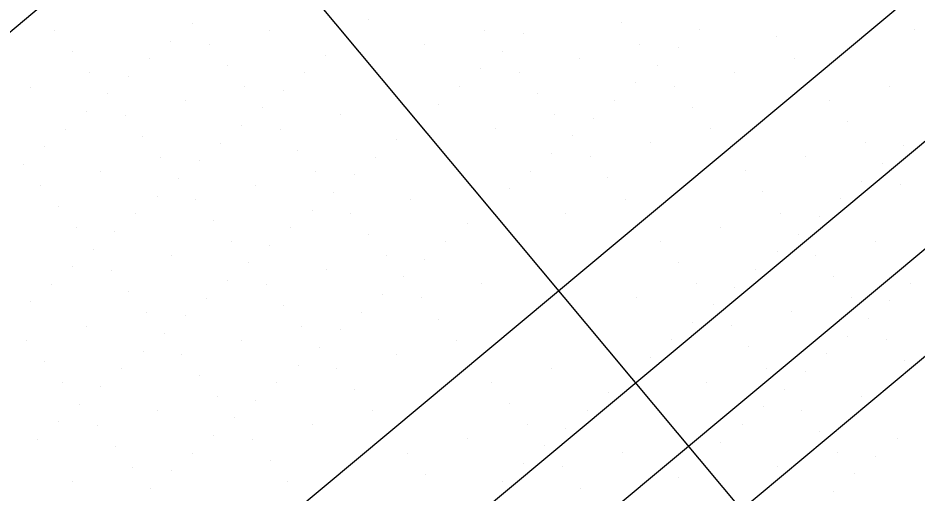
# Model space of a CAD drawing. Extents: x 2042995 to 2043795, y 305365 to 306249.
# Drawn here: x 2043326.36 to 2043359.03, y 305687.9 to 305705.16 of the extents above; entities that cross this region are included whole.
import ezdxf

# ---------------------------------------------------------------- set-up
doc = ezdxf.new("R2010")
doc.units = 0
for name, color, linetype in [('BR_CENTER LINES', 7, 'Continuous'), ('BR_CONCRETE', 7, 'Continuous'), ('BR_GRID DOTS', 7, 'Continuous'), ('BR_GRID LINES', 7, 'Continuous'), ('BR_PRESTRESSED BEAM', 7, 'Continuous'), ('BR_TEXT', 7, 'Continuous')]:
    doc.layers.add(name, color=color, linetype=linetype)

msp = doc.modelspace()

# ---------------------------------------------------------------- linework, layer by layer
at = {"layer": 'BR_CENTER LINES'}
msp.add_line((2043427.985, 305754.114), (2043332.14, 305674.065), dxfattribs=at)
at = {"layer": 'BR_CONCRETE'}
for p, q in [((2043364.661, 305705.135), (2043330.942, 305676.973)), ((2043368.507, 305700.53), (2043334.788, 305672.368))]:
    msp.add_line(p, q, dxfattribs=at)
for points in [[(2043139.109, 306017.548), (2043148.199, 306007.16), (2043160.233, 305993.368), (2043172.245, 305979.557), (2043184.234, 305965.727), (2043196.201, 305951.879), (2043208.145, 305938.012), (2043220.067, 305924.126), (2043231.966, 305910.221), (2043243.843, 305896.297), (2043255.698, 305882.355), (2043267.529, 305868.394), (2043279.339, 305854.414), (2043291.126, 305840.415), (2043302.89, 305826.398), (2043314.632, 305812.361), (2043326.352, 305798.306), (2043338.049, 305784.233), (2043349.724, 305770.14), (2043361.376, 305756.029), (2043373.005, 305741.899), (2043384.613, 305727.75), (2043396.197, 305713.582), (2043407.76, 305699.396), (2043419.299, 305685.191), (2043430.817, 305670.967), (2043442.311, 305656.724), (2043453.784, 305642.463), (2043465.234, 305628.182), (2043476.661, 305613.883), (2043488.066, 305599.566), (2043499.448, 305585.229), (2043510.808, 305570.874), (2043522.146, 305556.5), (2043533.461, 305542.107), (2043544.753, 305527.695), (2043547.219, 305524.543)], [(2043273.14, 305860.139), (2043278.86, 305853.362), (2043290.647, 305839.364), (2043302.411, 305825.346), (2043314.153, 305811.31), (2043325.873, 305797.255), (2043337.57, 305783.181), (2043349.245, 305769.089), (2043360.897, 305754.977), (2043372.526, 305740.847), (2043384.134, 305726.698), (2043395.718, 305712.531), (2043407.281, 305698.344), (2043418.82, 305684.139), (2043425.623, 305675.744)]]:
    msp.add_spline(points, degree=3, dxfattribs=at)
at = {"layer": 'BR_GRID DOTS'}
for p, q in [((2043339.086, 305705.1), (2043339.086, 305705.1)), ((2043332.684, 305704.965), (2043332.684, 305704.965)), ((2043348.304, 305704.982), (2043348.304, 305704.982)), ((2043327.691, 305704.704), (2043327.691, 305704.704)), ((2043335.501, 305704.712), (2043335.501, 305704.712)), ((2043338.318, 305704.459), (2043338.318, 305704.459)), ((2043343.311, 305704.721), (2043343.311, 305704.721)), ((2043344.72, 305704.594), (2043344.72, 305704.594)), ((2043351.121, 305704.729), (2043351.121, 305704.729)), ((2043353.939, 305704.476), (2043353.939, 305704.476)), ((2043358.932, 305704.738), (2043358.932, 305704.738)), ((2043331.916, 305704.324), (2043331.916, 305704.324)), ((2043333.325, 305704.198), (2043333.325, 305704.198)), ((2043341.135, 305704.206), (2043341.135, 305704.206)), ((2043348.945, 305704.215), (2043348.945, 305704.215)), ((2043328.332, 305703.936), (2043328.332, 305703.936)), ((2043337.551, 305703.818), (2043337.551, 305703.818)), ((2043343.952, 305703.953), (2043343.952, 305703.953)), ((2043350.354, 305704.088), (2043350.354, 305704.088)), ((2043331.149, 305703.683), (2043331.149, 305703.683)), ((2043346.769, 305703.7), (2043346.769, 305703.7)), ((2043354.58, 305703.709), (2043354.58, 305703.709)), ((2043328.973, 305703.169), (2043328.973, 305703.169)), ((2043333.966, 305703.43), (2043333.966, 305703.43)), ((2043336.783, 305703.177), (2043336.783, 305703.177)), ((2043343.185, 305703.312), (2043343.185, 305703.312)), ((2043344.593, 305703.186), (2043344.593, 305703.186)), ((2043349.586, 305703.447), (2043349.586, 305703.447)), ((2043352.404, 305703.194), (2043352.404, 305703.194)), ((2043330.381, 305703.042), (2043330.381, 305703.042)), ((2043348.819, 305702.806), (2043348.819, 305702.806)), ((2043326.797, 305702.654), (2043326.797, 305702.654)), ((2043334.607, 305702.663), (2043334.607, 305702.663)), ((2043336.016, 305702.536), (2043336.016, 305702.536)), ((2043342.417, 305702.671), (2043342.417, 305702.671)), ((2043350.227, 305702.68), (2043350.227, 305702.68)), ((2043358.038, 305702.688), (2043358.038, 305702.688)), ((2043329.614, 305702.401), (2043329.614, 305702.401)), ((2043332.431, 305702.148), (2043332.431, 305702.148)), ((2043345.234, 305702.418), (2043345.234, 305702.418)), ((2043348.051, 305702.165), (2043348.051, 305702.165)), ((2043355.862, 305702.174), (2043355.862, 305702.174)), ((2043335.248, 305701.895), (2043335.248, 305701.895)), ((2043341.65, 305702.03), (2043341.65, 305702.03)), ((2043350.868, 305701.912), (2043350.868, 305701.912)), ((2043328.846, 305701.76), (2043328.846, 305701.76)), ((2043330.255, 305701.634), (2043330.255, 305701.634)), ((2043338.065, 305701.642), (2043338.065, 305701.642)), ((2043345.875, 305701.651), (2043345.875, 305701.651)), ((2043347.284, 305701.524), (2043347.284, 305701.524)), ((2043334.48, 305701.254), (2043334.48, 305701.254)), ((2043340.882, 305701.389), (2043340.882, 305701.389)), ((2043356.503, 305701.406), (2043356.503, 305701.406)), ((2043328.079, 305701.119), (2043328.079, 305701.119)), ((2043330.896, 305700.866), (2043330.896, 305700.866)), ((2043335.889, 305701.128), (2043335.889, 305701.128)), ((2043343.699, 305701.136), (2043343.699, 305701.136)), ((2043346.516, 305700.883), (2043346.516, 305700.883)), ((2043351.51, 305701.145), (2043351.51, 305701.145)), ((2043333.713, 305700.613), (2043333.713, 305700.613)), ((2043340.115, 305700.748), (2043340.115, 305700.748)), ((2043349.333, 305700.63), (2043349.333, 305700.63)), ((2043357.144, 305700.639), (2043357.144, 305700.639)), ((2043358.552, 305700.512), (2043358.552, 305700.512)), ((2043327.311, 305700.478), (2043327.311, 305700.478)), ((2043336.53, 305700.36), (2043336.53, 305700.36)), ((2043345.749, 305700.242), (2043345.749, 305700.242)), ((2043331.537, 305700.099), (2043331.537, 305700.099)), ((2043332.945, 305699.972), (2043332.945, 305699.972)), ((2043339.347, 305700.107), (2043339.347, 305700.107)), ((2043347.157, 305700.116), (2043347.157, 305700.116)), ((2043354.968, 305700.124), (2043354.968, 305700.124)), ((2043357.785, 305699.871), (2043357.785, 305699.871)), ((2043326.544, 305699.837), (2043326.544, 305699.837)), ((2043329.361, 305699.584), (2043329.361, 305699.584)), ((2043337.171, 305699.593), (2043337.171, 305699.593)), ((2043344.981, 305699.601), (2043344.981, 305699.601)), ((2043352.792, 305699.61), (2043352.792, 305699.61)), ((2043332.178, 305699.331), (2043332.178, 305699.331)), ((2043338.58, 305699.466), (2043338.58, 305699.466)), ((2043347.798, 305699.348), (2043347.798, 305699.348)), ((2043357.017, 305699.23), (2043357.017, 305699.23)), ((2043327.185, 305699.069), (2043327.185, 305699.069)), ((2043334.995, 305699.078), (2043334.995, 305699.078)), ((2043344.214, 305698.96), (2043344.214, 305698.96)), ((2043358.426, 305699.104), (2043358.426, 305699.104)), ((2043331.41, 305698.69), (2043331.41, 305698.69)), ((2043332.819, 305698.564), (2043332.819, 305698.564)), ((2043337.812, 305698.825), (2043337.812, 305698.825)), ((2043340.629, 305698.572), (2043340.629, 305698.572)), ((2043348.439, 305698.581), (2043348.439, 305698.581)), ((2043353.433, 305698.842), (2043353.433, 305698.842)), ((2043356.25, 305698.589), (2043356.25, 305698.589)), ((2043327.826, 305698.302), (2043327.826, 305698.302)), ((2043343.446, 305698.319), (2043343.446, 305698.319)), ((2043330.643, 305698.049), (2043330.643, 305698.049)), ((2043337.045, 305698.184), (2043337.045, 305698.184)), ((2043338.453, 305698.058), (2043338.453, 305698.058)), ((2043346.263, 305698.066), (2043346.263, 305698.066)), ((2043354.074, 305698.075), (2043354.074, 305698.075)), ((2043355.482, 305697.948), (2043355.482, 305697.948)), ((2043333.46, 305697.796), (2043333.46, 305697.796)), ((2043342.679, 305697.678), (2043342.679, 305697.678)), ((2043328.467, 305697.534), (2043328.467, 305697.534)), ((2043329.875, 305697.408), (2043329.875, 305697.408)), ((2043336.277, 305697.543), (2043336.277, 305697.543)), ((2043339.094, 305697.29), (2043339.094, 305697.29)), ((2043351.898, 305697.56), (2043351.898, 305697.56)), ((2043354.715, 305697.307), (2043354.715, 305697.307)), ((2043334.101, 305697.028), (2043334.101, 305697.028)), ((2043341.911, 305697.037), (2043341.911, 305697.037)), ((2043349.721, 305697.046), (2043349.721, 305697.046)), ((2043357.532, 305697.054), (2043357.532, 305697.054)), ((2043329.108, 305696.767), (2043329.108, 305696.767)), ((2043335.51, 305696.902), (2043335.51, 305696.902)), ((2043353.947, 305696.666), (2043353.947, 305696.666)), ((2043331.925, 305696.514), (2043331.925, 305696.514)), ((2043339.735, 305696.523), (2043339.735, 305696.523)), ((2043341.144, 305696.396), (2043341.144, 305696.396)), ((2043350.363, 305696.278), (2043350.363, 305696.278)), ((2043355.356, 305696.54), (2043355.356, 305696.54)), ((2043328.34, 305696.126), (2043328.34, 305696.126)), ((2043329.749, 305695.999), (2043329.749, 305695.999)), ((2043334.742, 305696.261), (2043334.742, 305696.261)), ((2043337.559, 305696.008), (2043337.559, 305696.008)), ((2043353.18, 305696.025), (2043353.18, 305696.025)), ((2043333.975, 305695.62), (2043333.975, 305695.62)), ((2043340.376, 305695.755), (2043340.376, 305695.755)), ((2043355.997, 305695.772), (2043355.997, 305695.772)), ((2043327.573, 305695.485), (2043327.573, 305695.485)), ((2043335.383, 305695.493), (2043335.383, 305695.493)), ((2043343.193, 305695.502), (2043343.193, 305695.502)), ((2043351.004, 305695.511), (2043351.004, 305695.511)), ((2043352.412, 305695.384), (2043352.412, 305695.384)), ((2043358.814, 305695.519), (2043358.814, 305695.519)), ((2043330.39, 305695.232), (2043330.39, 305695.232)), ((2043333.207, 305694.979), (2043333.207, 305694.979)), ((2043339.609, 305695.114), (2043339.609, 305695.114)), ((2043341.017, 305694.987), (2043341.017, 305694.987)), ((2043348.827, 305694.996), (2043348.827, 305694.996)), ((2043356.638, 305695.005), (2043356.638, 305695.005)), ((2043326.805, 305694.844), (2043326.805, 305694.844)), ((2043336.024, 305694.726), (2043336.024, 305694.726)), ((2043351.645, 305694.743), (2043351.645, 305694.743)), ((2043358.046, 305694.878), (2043358.046, 305694.878)), ((2043331.031, 305694.464), (2043331.031, 305694.464)), ((2043332.439, 305694.338), (2043332.439, 305694.338)), ((2043338.841, 305694.473), (2043338.841, 305694.473)), ((2043354.462, 305694.49), (2043354.462, 305694.49)), ((2043341.658, 305694.22), (2043341.658, 305694.22)), ((2043350.877, 305694.102), (2043350.877, 305694.102)), ((2043352.286, 305693.976), (2043352.286, 305693.976)), ((2043357.279, 305694.237), (2043357.279, 305694.237)), ((2043328.855, 305693.95), (2043328.855, 305693.95)), ((2043331.672, 305693.697), (2043331.672, 305693.697)), ((2043336.665, 305693.958), (2043336.665, 305693.958)), ((2043338.074, 305693.832), (2043338.074, 305693.832)), ((2043326.679, 305693.435), (2043326.679, 305693.435)), ((2043334.489, 305693.444), (2043334.489, 305693.444)), ((2043342.299, 305693.452), (2043342.299, 305693.452)), ((2043350.11, 305693.461), (2043350.11, 305693.461)), ((2043356.511, 305693.596), (2043356.511, 305693.596)), ((2043357.92, 305693.47), (2043357.92, 305693.47)), ((2043330.904, 305693.056), (2043330.904, 305693.056)), ((2043337.306, 305693.191), (2043337.306, 305693.191)), ((2043352.927, 305693.208), (2043352.927, 305693.208)), ((2043327.32, 305692.668), (2043327.32, 305692.668)), ((2043332.313, 305692.929), (2043332.313, 305692.929)), ((2043340.123, 305692.938), (2043340.123, 305692.938)), ((2043349.342, 305692.82), (2043349.342, 305692.82)), ((2043355.744, 305692.955), (2043355.744, 305692.955)), ((2043358.561, 305692.702), (2043358.561, 305692.702)), ((2043330.137, 305692.415), (2043330.137, 305692.415)), ((2043336.539, 305692.55), (2043336.539, 305692.55)), ((2043337.947, 305692.423), (2043337.947, 305692.423)), ((2043345.757, 305692.432), (2043345.757, 305692.432)), ((2043353.568, 305692.44), (2043353.568, 305692.44)), ((2043332.954, 305692.162), (2043332.954, 305692.162)), ((2043348.575, 305692.179), (2043348.575, 305692.179)), ((2043354.976, 305692.314), (2043354.976, 305692.314)), ((2043327.961, 305691.9), (2043327.961, 305691.9)), ((2043329.369, 305691.774), (2043329.369, 305691.774)), ((2043335.771, 305691.909), (2043335.771, 305691.909)), ((2043343.581, 305691.917), (2043343.581, 305691.917)), ((2043351.392, 305691.926), (2043351.392, 305691.926)), ((2043333.595, 305691.394), (2043333.595, 305691.394)), ((2043338.588, 305691.656), (2043338.588, 305691.656)), ((2043347.807, 305691.538), (2043347.807, 305691.538)), ((2043354.209, 305691.673), (2043354.209, 305691.673)), ((2043357.026, 305691.42), (2043357.026, 305691.42)), ((2043328.602, 305691.133), (2043328.602, 305691.133)), ((2043335.004, 305691.268), (2043335.004, 305691.268)), ((2043344.222, 305691.15), (2043344.222, 305691.15)), ((2043331.419, 305690.88), (2043331.419, 305690.88)), ((2043339.229, 305690.888), (2043339.229, 305690.888)), ((2043347.039, 305690.897), (2043347.039, 305690.897)), ((2043353.441, 305691.032), (2043353.441, 305691.032)), ((2043354.85, 305690.905), (2043354.85, 305690.905)), ((2043327.834, 305690.492), (2043327.834, 305690.492)), ((2043334.236, 305690.627), (2043334.236, 305690.627)), ((2043344.863, 305690.382), (2043344.863, 305690.382)), ((2043352.674, 305690.391), (2043352.674, 305690.391)), ((2043329.243, 305690.365), (2043329.243, 305690.365)), ((2043337.053, 305690.374), (2043337.053, 305690.374)), ((2043346.272, 305690.256), (2043346.272, 305690.256)), ((2043355.491, 305690.138), (2043355.491, 305690.138)), ((2043327.067, 305689.851), (2043327.067, 305689.851)), ((2043333.469, 305689.986), (2043333.469, 305689.986)), ((2043334.877, 305689.859), (2043334.877, 305689.859)), ((2043342.687, 305689.868), (2043342.687, 305689.868)), ((2043351.906, 305689.75), (2043351.906, 305689.75)), ((2043358.308, 305689.885), (2043358.308, 305689.885)), ((2043329.884, 305689.598), (2043329.884, 305689.598)), ((2043345.504, 305689.615), (2043345.504, 305689.615)), ((2043332.701, 305689.345), (2043332.701, 305689.345)), ((2043335.518, 305689.092), (2043335.518, 305689.092)), ((2043340.511, 305689.353), (2043340.511, 305689.353)), ((2043348.322, 305689.362), (2043348.322, 305689.362)), ((2043351.139, 305689.109), (2043351.139, 305689.109)), ((2043356.132, 305689.37), (2043356.132, 305689.37)), ((2043357.54, 305689.244), (2043357.54, 305689.244)), ((2043330.525, 305688.83), (2043330.525, 305688.83)), ((2043344.737, 305688.974), (2043344.737, 305688.974)), ((2043346.145, 305688.847), (2043346.145, 305688.847)), ((2043353.956, 305688.856), (2043353.956, 305688.856)), ((2043331.934, 305688.704), (2043331.934, 305688.704)), ((2043341.152, 305688.586), (2043341.152, 305688.586)), ((2043350.371, 305688.468), (2043350.371, 305688.468)), ((2043356.773, 305688.603), (2043356.773, 305688.603)), ((2043328.349, 305688.316), (2043328.349, 305688.316)), ((2043336.159, 305688.324), (2043336.159, 305688.324)), ((2043343.969, 305688.333), (2043343.969, 305688.333)), ((2043331.166, 305688.063), (2043331.166, 305688.063)), ((2043346.786, 305688.08), (2043346.786, 305688.08)), ((2043356.005, 305687.962), (2043356.005, 305687.962))]:
    msp.add_line(p, q, dxfattribs=at)
at = {"layer": 'BR_GRID LINES'}
for p, q in [((2043179.344, 305894.804), (2043523.36, 305482.903)), ((2043425.292, 305787.522), (2043271.788, 305659.317)), ((2043438.113, 305772.172), (2043284.609, 305643.967))]:
    msp.add_line(p, q, dxfattribs=at)
at = {"layer": 'BR_PRESTRESSED BEAM'}
msp.add_spline([(2043269.336, 305856.962), (2043274.734, 305850.568), (2043286.521, 305836.569), (2043298.285, 305822.551), (2043310.027, 305808.515), (2043321.747, 305794.46), (2043333.444, 305780.386), (2043345.119, 305766.294), (2043356.771, 305752.183), (2043368.4, 305738.053), (2043380.007, 305723.904), (2043391.592, 305709.736), (2043403.154, 305695.55), (2043414.694, 305681.345), (2043421.811, 305672.561)], degree=3, dxfattribs=at)

# ---------------------------------------------------------------- texts
at = {"layer": 'BR_TEXT'}
msp.add_text('SECTION ALONG L US 17A  US 21', height=8.12508, rotation=309.8684, dxfattribs=at).set_placement((2043221.449, 305763.122))

doc.saveas('drawing.dxf')
